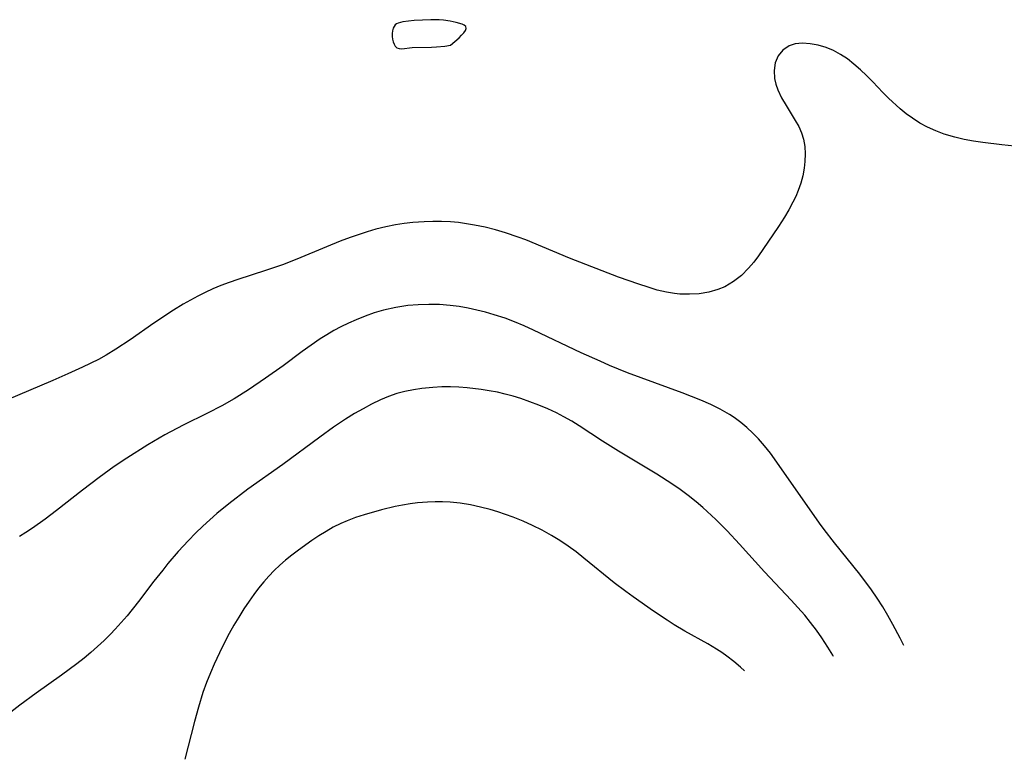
# Model space of a CAD drawing. Header units: metres. Extents: x 1073367 to 1082519, y 1569854 to 1574957.
# Tile 267 of 656: x 1075751 to 1075928, y 1572361 to 1572495. Entities that reach past the tile are written whole.
import ezdxf

# ---------------------------------------------------------------- set-up
doc = ezdxf.new("R2010")
doc.units = ezdxf.units.M
doc.layers.add('CGG_CurvaNivelLidar_v1', color=253, linetype='Continuous', lineweight=30)

msp = doc.modelspace()

# ---------------------------------------------------------------- linework, layer by layer
at = {"layer": 'CGG_CurvaNivelLidar_v1'}
for p, q in [((1075818.3302, 1572493.3594, 69), (1075818.1744, 1572493.0426, 69)), ((1075818.5227, 1572493.6098, 69), (1075818.3302, 1572493.3594, 69)), ((1075818.7582, 1572493.8049, 69), (1075818.5227, 1572493.6098, 69)), ((1075819.036, 1572493.9413, 69), (1075818.7582, 1572493.8049, 69)), ((1075819.9124, 1572494.1551, 69), (1075819.036, 1572493.9413, 69)), ((1075821.9307, 1572494.3967, 69), (1075819.9124, 1572494.1551, 69)), ((1075823.4179, 1572494.5039, 69), (1075821.9307, 1572494.3967, 69)), ((1075824.9411, 1572494.5672, 69), (1075823.4179, 1572494.5039, 69)), ((1075826.4601, 1572494.553, 69), (1075824.9411, 1572494.5672, 69)), ((1075827.2056, 1572494.4959, 69), (1075826.4601, 1572494.553, 69)), ((1075828.4387, 1572494.2974, 69), (1075827.2056, 1572494.4959, 69)), ((1075829.5309, 1572494.0511, 69), (1075828.4387, 1572494.2974, 69)), ((1075830.5611, 1572493.7731, 69), (1075829.5309, 1572494.0511, 69)), ((1075830.9599, 1572493.5813, 69), (1075830.5611, 1572493.7731, 69)), ((1075831.2152, 1572493.3211, 69), (1075830.9599, 1572493.5813, 69)), ((1075831.2845, 1572492.9918, 69), (1075831.2152, 1572493.3211, 69)), ((1075818.0389, 1572492.5588, 69), (1075817.9858, 1572492.0697, 69)), ((1075817.9858, 1572492.0697, 69), (1075817.9936, 1572491.5632, 69)), ((1075817.9936, 1572491.5632, 69), (1075818.0544, 1572491.0588, 69)), ((1075818.1744, 1572493.0426, 69), (1075818.0389, 1572492.5588, 69)), ((1075830.0451, 1572491.3248, 69), (1075830.4879, 1572491.7616, 69)), ((1075830.4879, 1572491.7616, 69), (1075830.8741, 1572492.1991, 69)), ((1075830.8741, 1572492.1991, 69), (1075831.1561, 1572492.6162, 69)), ((1075831.1561, 1572492.6162, 69), (1075831.2845, 1572492.9918, 69)), ((1075818.0544, 1572491.0588, 69), (1075818.1646, 1572490.5767, 69)), ((1075818.1646, 1572490.5767, 69), (1075818.3249, 1572490.1393, 69)), ((1075818.3249, 1572490.1393, 69), (1075818.5407, 1572489.7725, 69)), ((1075818.5407, 1572489.7725, 69), (1075818.822, 1572489.5076, 69)), ((1075825.9492, 1572489.6679, 69), (1075827.4825, 1572489.8139, 69)), ((1075827.4825, 1572489.8139, 69), (1075828.5, 1572489.9581, 69)), ((1075828.5, 1572489.9581, 69), (1075830.0451, 1572491.3248, 69)), ((1075889.4601, 1572489.8258, 69), (1075888.3559, 1572489.0678, 69)), ((1075890.5226, 1572490.1906, 69), (1075889.4601, 1572489.8258, 69)), ((1075891.8441, 1572490.3324, 69), (1075890.5226, 1572490.1906, 69)), ((1075893.2526, 1572490.2436, 69), (1075891.8441, 1572490.3324, 69)), ((1075894.709, 1572489.9754, 69), (1075893.2526, 1572490.2436, 69)), ((1075896.1072, 1572489.5786, 69), (1075894.709, 1572489.9754, 69)), ((1075818.822, 1572489.5076, 69), (1075819.2391, 1572489.3577, 69)), ((1075819.2391, 1572489.3577, 69), (1075819.7376, 1572489.3366, 69)), ((1075819.7376, 1572489.3366, 69), (1075821.6039, 1572489.5591, 69)), ((1075821.6039, 1572489.5591, 69), (1075825.0548, 1572489.6195, 69)), ((1075825.0548, 1572489.6195, 69), (1075825.9492, 1572489.6679, 69)), ((1075887.5037, 1572488.032, 69), (1075886.9516, 1572486.782, 69)), ((1075888.3559, 1572489.0678, 69), (1075887.5037, 1572488.032, 69)), ((1075897.4834, 1572489.0208, 69), (1075896.1072, 1572489.5786, 69)), ((1075898.7404, 1572488.3215, 69), (1075897.4834, 1572489.0208, 69)), ((1075899.9563, 1572487.4856, 69), (1075898.7404, 1572488.3215, 69)), ((1075886.9516, 1572486.782, 69), (1075886.75, 1572485.4344, 69)), ((1075901.1392, 1572486.5512, 69), (1075899.9563, 1572487.4856, 69)), ((1075902.2962, 1572485.5466, 69), (1075901.1392, 1572486.5512, 69)), ((1075886.75, 1572485.4344, 69), (1075886.8493, 1572483.997, 69)), ((1075903.4219, 1572484.4905, 69), (1075902.2962, 1572485.5466, 69)), ((1075904.5094, 1572483.3941, 69), (1075903.4219, 1572484.4905, 69)), ((1075886.8493, 1572483.997, 69), (1075887.0856, 1572482.9628, 69)), ((1075887.0856, 1572482.9628, 69), (1075887.4433, 1572481.9258, 69)), ((1075906.341, 1572481.4553, 69), (1075904.5094, 1572483.3941, 69)), ((1075887.4433, 1572481.9258, 69), (1075888.1101, 1572480.4977, 69)), ((1075907.3789, 1572480.4362, 69), (1075906.341, 1572481.4553, 69)), ((1075888.1101, 1572480.4977, 69), (1075888.9122, 1572479.0916, 69)), ((1075888.9122, 1572479.0916, 69), (1075890.5742, 1572476.4145, 69)), ((1075909.4834, 1572478.5197, 69), (1075907.3789, 1572480.4362, 69)), ((1075910.5465, 1572477.63, 69), (1075909.4834, 1572478.5197, 69)), ((1075911.6556, 1572476.7992, 69), (1075910.5465, 1572477.63, 69)), ((1075890.5742, 1572476.4145, 69), (1075891.1816, 1572475.3152, 69)), ((1075912.9964, 1572475.9469, 69), (1075911.6556, 1572476.7992, 69)), ((1075914.4063, 1572475.194, 69), (1075912.9964, 1572475.9469, 69)), ((1075891.1816, 1572475.3152, 69), (1075891.6958, 1572474.1915, 69)), ((1075891.6958, 1572474.1915, 69), (1075892.0771, 1572473.0355, 69)), ((1075915.8727, 1572474.5332, 69), (1075914.4063, 1572475.194, 69)), ((1075917.3864, 1572473.9623, 69), (1075915.8727, 1572474.5332, 69)), ((1075919.3144, 1572473.3842, 69), (1075917.3864, 1572473.9623, 69)), ((1075892.0771, 1572473.0355, 69), (1075892.3074, 1572471.7365, 69)), ((1075920.9841, 1572472.9971, 69), (1075919.3144, 1572473.3842, 69)), ((1075922.6744, 1572472.6813, 69), (1075920.9841, 1572472.9971, 69)), ((1075924.3738, 1572472.4193, 69), (1075922.6744, 1572472.6813, 69)), ((1075927.7528, 1572472.0102, 69), (1075924.3738, 1572472.4193, 69)), ((1075930.067, 1572471.8019, 69), (1075927.7528, 1572472.0102, 69)), ((1075892.3074, 1572471.7365, 69), (1075892.3733, 1572470.3997, 69)), ((1075892.3733, 1572470.3997, 69), (1075892.312, 1572469.0347, 69)), ((1075892.312, 1572469.0347, 69), (1075892.1689, 1572467.7914, 69)), ((1075892.1689, 1572467.7914, 69), (1075891.9195, 1572466.4525, 69)), ((1075891.5699, 1572465.1178, 69), (1075891.1178, 1572463.7983, 69)), ((1075891.9195, 1572466.4525, 69), (1075891.5699, 1572465.1178, 69)), ((1075891.1178, 1572463.7983, 69), (1075890.6637, 1572462.7218, 69)), ((1075890.1491, 1572461.6601, 69), (1075889.4101, 1572460.2977, 69)), ((1075890.6637, 1572462.7218, 69), (1075890.1491, 1572461.6601, 69)), ((1075889.4101, 1572460.2977, 69), (1075888.6097, 1572458.9536, 69)), ((1075820.1427, 1572457.8356, 69), (1075818.5977, 1572457.6009, 69)), ((1075821.6955, 1572458.0106, 69), (1075820.1427, 1572457.8356, 69)), ((1075823.7517, 1572458.1579, 69), (1075821.6955, 1572458.0106, 69)), ((1075825.3212, 1572458.2077, 69), (1075823.7517, 1572458.1579, 69)), ((1075826.8905, 1572458.2003, 69), (1075825.3212, 1572458.2077, 69)), ((1075828.4572, 1572458.1285, 69), (1075826.8905, 1572458.2003, 69)), ((1075829.9033, 1572457.9985, 69), (1075828.4572, 1572458.1285, 69)), ((1075831.3439, 1572457.8105, 69), (1075829.9033, 1572457.9985, 69)), ((1075832.7775, 1572457.5681, 69), (1075831.3439, 1572457.8105, 69)), ((1075888.6097, 1572458.9536, 69), (1075887.5662, 1572457.3232, 69)), ((1075813.4824, 1572456.361, 69), (1075810.3846, 1572455.3275, 69)), ((1075815.0488, 1572456.8117, 69), (1075813.4824, 1572456.361, 69)), ((1075816.8154, 1572457.2466, 69), (1075815.0488, 1572456.8117, 69)), ((1075818.5977, 1572457.6009, 69), (1075816.8154, 1572457.2466, 69)), ((1075834.7366, 1572457.1528, 69), (1075832.7775, 1572457.5681, 69)), ((1075836.5627, 1572456.6946, 69), (1075834.7366, 1572457.1528, 69)), ((1075838.3731, 1572456.1728, 69), (1075836.5627, 1572456.6946, 69)), ((1075840.6702, 1572455.3972, 69), (1075838.3731, 1572456.1728, 69)), ((1075887.5662, 1572457.3232, 69), (1075885.656, 1572454.4534, 69)), ((1075808.606, 1572454.6659, 69), (1075806.1266, 1572453.6612, 69)), ((1075810.3846, 1572455.3275, 69), (1075808.606, 1572454.6659, 69)), ((1075842.0323, 1572454.8696, 69), (1075840.6702, 1572455.3972, 69)), ((1075849.8868, 1572451.601, 69), (1075842.0323, 1572454.8696, 69)), ((1075885.656, 1572454.4534, 69), (1075883.9714, 1572452.0197, 69)), ((1075806.1266, 1572453.6612, 69), (1075800.8037, 1572451.4259, 69)), ((1075800.8037, 1572451.4259, 69), (1075798.217, 1572450.3996, 69)), ((1075858.7063, 1572448.1739, 69), (1075849.8868, 1572451.601, 69)), ((1075883.0979, 1572450.8684, 69), (1075882.1758, 1572449.7802, 69)), ((1075883.9714, 1572452.0197, 69), (1075883.0979, 1572450.8684, 69)), ((1075795.1644, 1572449.3585, 69), (1075790.1726, 1572447.7751, 69)), ((1075798.217, 1572450.3996, 69), (1075795.1644, 1572449.3585, 69)), ((1075882.1758, 1572449.7802, 69), (1075880.8685, 1572448.4834, 69)), ((1075788.6257, 1572447.2379, 69), (1075787.1333, 1572446.67, 69)), ((1075790.1726, 1572447.7751, 69), (1075788.6257, 1572447.2379, 69)), ((1075862.3796, 1572446.8911, 69), (1075858.7063, 1572448.1739, 69)), ((1075879.4481, 1572447.3616, 69), (1075877.9117, 1572446.4549, 69)), ((1075880.8685, 1572448.4834, 69), (1075879.4481, 1572447.3616, 69)), ((1075784.3008, 1572445.4184, 69), (1075782.9596, 1572444.7418, 69)), ((1075785.6619, 1572446.051, 69), (1075784.3008, 1572445.4184, 69)), ((1075787.1333, 1572446.67, 69), (1075785.6619, 1572446.051, 69)), ((1075864.0537, 1572446.3484, 69), (1075862.3796, 1572446.8911, 69)), ((1075865.727, 1572445.858, 69), (1075864.0537, 1572446.3484, 69)), ((1075867.4042, 1572445.4585, 69), (1075865.727, 1572445.858, 69)), ((1075868.8061, 1572445.2261, 69), (1075867.4042, 1572445.4585, 69)), ((1075874.9915, 1572445.4694, 69), (1075873.2852, 1572445.1938, 69)), ((1075876.6365, 1572445.9265, 69), (1075874.9915, 1572445.4694, 69)), ((1075877.9117, 1572446.4549, 69), (1075876.6365, 1572445.9265, 69)), ((1075782.9596, 1572444.7418, 69), (1075780.3292, 1572443.2798, 69)), ((1075869.7759, 1572445.1294, 69), (1075868.8061, 1572445.2261, 69)), ((1075871.5403, 1572445.0819, 69), (1075869.7759, 1572445.1294, 69)), ((1075873.2852, 1572445.1938, 69), (1075871.5403, 1572445.0819, 69)), ((1075778.6134, 1572442.2367, 69), (1075775.052, 1572439.8941, 69)), ((1075780.3292, 1572443.2798, 69), (1075778.6134, 1572442.2367, 69)), ((1075816.4249, 1572442.2144, 69.5), (1075814.7512, 1572441.7232, 69.5)), ((1075818.6134, 1572442.7147, 69.5), (1075816.4249, 1572442.2144, 69.5)), ((1075820.7876, 1572443.0373, 69.5), (1075818.6134, 1572442.7147, 69.5)), ((1075822.6833, 1572443.1972, 69.5), (1075820.7876, 1572443.0373, 69.5)), ((1075824.5869, 1572443.259, 69.5), (1075822.6833, 1572443.1972, 69.5)), ((1075826.4923, 1572443.2241, 69.5), (1075824.5869, 1572443.259, 69.5)), ((1075828.3935, 1572443.0845, 69.5), (1075826.4923, 1572443.2241, 69.5)), ((1075830.0429, 1572442.8694, 69.5), (1075828.3935, 1572443.0845, 69.5)), ((1075831.6398, 1572442.587, 69.5), (1075830.0429, 1572442.8694, 69.5)), ((1075833.2279, 1572442.2436, 69.5), (1075831.6398, 1572442.587, 69.5)), ((1075834.8057, 1572441.846, 69.5), (1075833.2279, 1572442.2436, 69.5)), ((1075836.3712, 1572441.3971, 69.5), (1075834.8057, 1572441.846, 69.5)), ((1075811.4712, 1572440.5118, 69.5), (1075810.1009, 1572439.9034, 69.5)), ((1075813.099, 1572441.1542, 69.5), (1075811.4712, 1572440.5118, 69.5)), ((1075814.7512, 1572441.7232, 69.5), (1075813.099, 1572441.1542, 69.5)), ((1075838.298, 1572440.7629, 69.5), (1075836.3712, 1572441.3971, 69.5)), ((1075840.0207, 1572440.1063, 69.5), (1075838.298, 1572440.7629, 69.5)), ((1075841.7236, 1572439.3885, 69.5), (1075840.0207, 1572440.1063, 69.5)), ((1075775.052, 1572439.8941, 69), (1075770.7706, 1572436.8989, 69)), ((1075807.4855, 1572438.547, 69.5), (1075806.2391, 1572437.8086, 69.5)), ((1075808.7549, 1572439.2393, 69.5), (1075807.4855, 1572438.547, 69.5)), ((1075810.1009, 1572439.9034, 69.5), (1075808.7549, 1572439.2393, 69.5)), ((1075843.4128, 1572438.6287, 69.5), (1075841.7236, 1572439.3885, 69.5)), ((1075852.0043, 1572434.564, 69.5), (1075843.4128, 1572438.6287, 69.5)), ((1075770.7706, 1572436.8989, 69), (1075768.2002, 1572435.1704, 69)), ((1075805.0133, 1572437.0311, 69.5), (1075803.3766, 1572435.9226, 69.5)), ((1075806.2391, 1572437.8086, 69.5), (1075805.0133, 1572437.0311, 69.5)), ((1075768.2002, 1572435.1704, 69), (1075766.4944, 1572434.1372, 69)), ((1075801.7647, 1572434.7718, 69.5), (1075798.3232, 1572432.2213, 69.5)), ((1075803.3766, 1572435.9226, 69.5), (1075801.7647, 1572434.7718, 69.5)), ((1075765.0831, 1572433.3636, 69), (1075762.1917, 1572431.9343, 69)), ((1075766.4944, 1572434.1372, 69), (1075765.0831, 1572433.3636, 69)), ((1075855.4327, 1572433.008, 69.5), (1075852.0043, 1572434.564, 69.5)), ((1075857.1184, 1572432.2784, 69.5), (1075855.4327, 1572433.008, 69.5)), ((1075762.1917, 1572431.9343, 69), (1075759.5643, 1572430.7252, 69)), ((1075798.3232, 1572432.2213, 69.5), (1075795.1833, 1572429.969, 69.5)), ((1075860.3745, 1572430.956, 69.5), (1075857.1184, 1572432.2784, 69.5)), ((1075756.8468, 1572429.5358, 69), (1075748.5175, 1572425.9942, 69)), ((1075759.5643, 1572430.7252, 69), (1075756.8468, 1572429.5358, 69)), ((1075795.1833, 1572429.969, 69.5), (1075792.1105, 1572427.8864, 69.5)), ((1075870.2008, 1572427.331, 69.5), (1075860.3745, 1572430.956, 69.5)), ((1075792.1105, 1572427.8864, 69.5), (1075789.532, 1572426.26, 69.5)), ((1075821.7988, 1572427.8946, 70), (1075820.2858, 1572427.585, 70)), ((1075823.3317, 1572428.1245, 70), (1075821.7988, 1572427.8946, 70)), ((1075825.3207, 1572428.3162, 70), (1075823.3317, 1572428.1245, 70)), ((1075826.9015, 1572428.3904, 70), (1075825.3207, 1572428.3162, 70)), ((1075828.4877, 1572428.3975, 70), (1075826.9015, 1572428.3904, 70)), ((1075829.9785, 1572428.3422, 70), (1075828.4877, 1572428.3975, 70)), ((1075831.4688, 1572428.2338, 70), (1075829.9785, 1572428.3422, 70)), ((1075834.0216, 1572427.9397, 70), (1075831.4688, 1572428.2338, 70)), ((1075835.4738, 1572427.7106, 70), (1075834.0216, 1572427.9397, 70)), ((1075836.9165, 1572427.433, 70), (1075835.4738, 1572427.7106, 70)), ((1075789.532, 1572426.26, 69.5), (1075787.2766, 1572424.9739, 69.5)), ((1075815.853, 1572426.0434, 70), (1075814.2848, 1572425.2868, 70)), ((1075817.3116, 1572426.6591, 70), (1075815.853, 1572426.0434, 70)), ((1075818.7991, 1572427.1812, 70), (1075817.3116, 1572426.6591, 70)), ((1075820.2858, 1572427.585, 70), (1075818.7991, 1572427.1812, 70)), ((1075838.3465, 1572427.1013, 70), (1075836.9165, 1572427.433, 70)), ((1075839.748, 1572426.7154, 70), (1075838.3465, 1572427.1013, 70)), ((1075841.1369, 1572426.284, 70), (1075839.748, 1572426.7154, 70)), ((1075842.7814, 1572425.7241, 70), (1075841.1369, 1572426.284, 70)), ((1075873.5748, 1572426.0008, 69.5), (1075870.2008, 1572427.331, 69.5)), ((1075875.3436, 1572425.2196, 69.5), (1075873.5748, 1572426.0008, 69.5)), ((1075787.2766, 1572424.9739, 69.5), (1075784.7035, 1572423.6568, 69.5)), ((1075812.7402, 1572424.4624, 70), (1075811.2162, 1572423.5846, 70)), ((1075814.2848, 1572425.2868, 70), (1075812.7402, 1572424.4624, 70)), ((1075844.4077, 1572425.1161, 70), (1075842.7814, 1572425.7241, 70)), ((1075846.0101, 1572424.4536, 70), (1075844.4077, 1572425.1161, 70)), ((1075847.5813, 1572423.7256, 70), (1075846.0101, 1572424.4536, 70)), ((1075877.0654, 1572424.3688, 69.5), (1075875.3436, 1572425.2196, 69.5)), ((1075878.7004, 1572423.4355, 69.5), (1075877.0654, 1572424.3688, 69.5)), ((1075784.7035, 1572423.6568, 69.5), (1075780.3335, 1572421.4996, 69.5)), ((1075809.5459, 1572422.5566, 70), (1075807.4023, 1572421.1254, 70)), ((1075811.2162, 1572423.5846, 70), (1075809.5459, 1572422.5566, 70)), ((1075848.9073, 1572423.033, 70), (1075847.5813, 1572423.7256, 70)), ((1075850.3038, 1572422.2197, 70), (1075848.9073, 1572423.033, 70)), ((1075879.5617, 1572422.8733, 69.5), (1075878.7004, 1572423.4355, 69.5)), ((1075880.7403, 1572422.011, 69.5), (1075879.5617, 1572422.8733, 69.5)), ((1075780.3335, 1572421.4996, 69.5), (1075777.0672, 1572419.7412, 69.5)), ((1075807.4023, 1572421.1254, 70), (1075804.93, 1572419.3453, 70)), ((1075851.6755, 1572421.358, 70), (1075850.3038, 1572422.2197, 70)), ((1075855.8306, 1572418.6382, 70), (1075851.6755, 1572421.358, 70)), ((1075881.8668, 1572421.0813, 69.5), (1075880.7403, 1572422.011, 69.5)), ((1075882.9411, 1572420.0891, 69.5), (1075881.8668, 1572421.0813, 69.5)), ((1075777.0672, 1572419.7412, 69.5), (1075774.0002, 1572417.9533, 69.5)), ((1075804.93, 1572419.3453, 70), (1075798.2923, 1572414.4389, 70)), ((1075883.9604, 1572419.0363, 69.5), (1075882.9411, 1572420.0891, 69.5)), ((1075885.0484, 1572417.7727, 69.5), (1075883.9604, 1572419.0363, 69.5)), ((1075774.0002, 1572417.9533, 69.5), (1075770.1675, 1572415.5555, 69.5)), ((1075858.7413, 1572416.816, 70), (1075855.8306, 1572418.6382, 70)), ((1075886.0826, 1572416.4527, 69.5), (1075885.0484, 1572417.7727, 69.5)), ((1075770.1675, 1572415.5555, 69.5), (1075767.8963, 1572414.031, 69.5)), ((1075865.6496, 1572412.7001, 70), (1075858.7413, 1572416.816, 70)), ((1075888.1194, 1572413.6421, 69.5), (1075886.0826, 1572416.4527, 69.5)), ((1075767.8963, 1572414.031, 69.5), (1075765.2161, 1572412.0993, 69.5)), ((1075798.2923, 1572414.4389, 70), (1075792.0149, 1572409.9805, 70)), ((1075894.9479, 1572403.8461, 69.5), (1075888.1194, 1572413.6421, 69.5)), ((1075765.2161, 1572412.0993, 69.5), (1075762.1847, 1572409.7659, 69.5)), ((1075868.3509, 1572410.9477, 70), (1075865.6496, 1572412.7001, 70)), ((1075792.0149, 1572409.9805, 70), (1075788.5341, 1572407.333, 70)), ((1075869.8349, 1572409.9007, 70), (1075868.3509, 1572410.9477, 70)), ((1075762.1847, 1572409.7659, 69.5), (1075757.5458, 1572406.1087, 69.5)), ((1075871.2866, 1572408.8105, 70), (1075869.8349, 1572409.9007, 70)), ((1075872.7045, 1572407.6772, 70), (1075871.2866, 1572408.8105, 70)), ((1075788.5341, 1572407.333, 70), (1075786.396, 1572405.5849, 70)), ((1075818.5404, 1572406.851, 70.5), (1075816.027, 1572406.2537, 70.5)), ((1075819.8623, 1572407.105, 70.5), (1075818.5404, 1572406.851, 70.5)), ((1075821.1908, 1572407.3153, 70.5), (1075819.8623, 1572407.105, 70.5)), ((1075822.5236, 1572407.4818, 70.5), (1075821.1908, 1572407.3153, 70.5)), ((1075824.3249, 1572407.636, 70.5), (1075822.5236, 1572407.4818, 70.5)), ((1075825.6909, 1572407.6995, 70.5), (1075824.3249, 1572407.636, 70.5)), ((1075827.0542, 1572407.7077, 70.5), (1075825.6909, 1572407.6995, 70.5)), ((1075828.413, 1572407.6472, 70.5), (1075827.0542, 1572407.7077, 70.5)), ((1075830.2503, 1572407.4412, 70.5), (1075828.413, 1572407.6472, 70.5)), ((1075832.0798, 1572407.124, 70.5), (1075830.2503, 1572407.4412, 70.5)), ((1075833.8563, 1572406.7394, 70.5), (1075832.0798, 1572407.124, 70.5)), ((1075835.6227, 1572406.2858, 70.5), (1075833.8563, 1572406.7394, 70.5)), ((1075873.9158, 1572406.6492, 70), (1075872.7045, 1572407.6772, 70)), ((1075876.2633, 1572404.5063, 70), (1075873.9158, 1572406.6492, 70)), ((1075757.5458, 1572406.1087, 69.5), (1075755.4774, 1572404.5415, 69.5)), ((1075786.396, 1572405.5849, 70), (1075785.1175, 1572404.4691, 70)), ((1075811.3716, 1572404.8637, 70.5), (1075809.8643, 1572404.2905, 70.5)), ((1075812.9064, 1572405.372, 70.5), (1075811.3716, 1572404.8637, 70.5)), ((1075816.027, 1572406.2537, 70.5), (1075812.9064, 1572405.372, 70.5)), ((1075837.0187, 1572405.8729, 70.5), (1075835.6227, 1572406.2858, 70.5)), ((1075838.4023, 1572405.4142, 70.5), (1075837.0187, 1572405.8729, 70.5)), ((1075839.7886, 1572404.9043, 70.5), (1075838.4023, 1572405.4142, 70.5)), ((1075841.5439, 1572404.1962, 70.5), (1075839.7886, 1572404.9043, 70.5)), ((1075753.1854, 1572402.9187, 69.5), (1075752.0236, 1572402.1641, 69.5)), ((1075755.4774, 1572404.5415, 69.5), (1075753.1854, 1572402.9187, 69.5)), ((1075783.8694, 1572403.3203, 70), (1075782.5598, 1572402.0463, 70)), ((1075785.1175, 1572404.4691, 70), (1075783.8694, 1572403.3203, 70)), ((1075807.3786, 1572403.1171, 70.5), (1075806.0682, 1572402.3724, 70.5)), ((1075808.757, 1572403.8068, 70.5), (1075807.3786, 1572403.1171, 70.5)), ((1075809.8643, 1572404.2905, 70.5), (1075808.757, 1572403.8068, 70.5)), ((1075843.2733, 1572403.4267, 70.5), (1075841.5439, 1572404.1962, 70.5)), ((1075844.9963, 1572402.576, 70.5), (1075843.2733, 1572403.4267, 70.5)), ((1075878.3205, 1572402.4638, 70), (1075876.2633, 1572404.5063, 70)), ((1075895.7944, 1572402.7077, 69.5), (1075894.9479, 1572403.8461, 69.5)), ((1075752.0236, 1572402.1641, 69.5), (1075750.8373, 1572401.4558, 69.5)), ((1075782.5598, 1572402.0463, 70), (1075781.2864, 1572400.736, 70)), ((1075804.7867, 1572401.573, 70.5), (1075803.5272, 1572400.7339, 70.5)), ((1075806.0682, 1572402.3724, 70.5), (1075804.7867, 1572401.573, 70.5)), ((1075846.6786, 1572401.6494, 70.5), (1075844.9963, 1572402.576, 70.5)), ((1075848.1825, 1572400.7229, 70.5), (1075846.6786, 1572401.6494, 70.5)), ((1075880.5298, 1572400.0891, 70), (1075878.3205, 1572402.4638, 70)), ((1075897.6513, 1572400.3236, 69.5), (1075895.7944, 1572402.7077, 69.5)), ((1075781.2864, 1572400.736, 70), (1075779.4638, 1572398.7336, 70)), ((1075803.5272, 1572400.7339, 70.5), (1075801.0816, 1572398.9995, 70.5)), ((1075849.6512, 1572399.7202, 70.5), (1075848.1825, 1572400.7229, 70.5)), ((1075851.0847, 1572398.6617, 70.5), (1075849.6512, 1572399.7202, 70.5)), ((1075885.057, 1572395.0614, 70), (1075880.5298, 1572400.0891, 70)), ((1075902.1939, 1572394.6673, 69.5), (1075897.6513, 1572400.3236, 69.5)), ((1075779.4638, 1572398.7336, 70), (1075777.6041, 1572396.5653, 70)), ((1075799.9002, 1572398.1049, 70.5), (1075798.751, 1572397.1716, 70.5)), ((1075801.0816, 1572398.9995, 70.5), (1075799.9002, 1572398.1049, 70.5)), ((1075852.4923, 1572397.5632, 70.5), (1075851.0847, 1572398.6617, 70.5)), ((1075857.9794, 1572393.1036, 70.5), (1075852.4923, 1572397.5632, 70.5)), ((1075777.6041, 1572396.5653, 70), (1075776.6509, 1572395.404, 70)), ((1075797.726, 1572396.2649, 70.5), (1075796.7377, 1572395.3175, 70.5)), ((1075798.751, 1572397.1716, 70.5), (1075797.726, 1572396.2649, 70.5)), ((1075776.6509, 1572395.404, 70), (1075775.0835, 1572393.4062, 70)), ((1075795.7678, 1572394.3119, 70.5), (1075794.8396, 1572393.2664, 70.5)), ((1075796.7377, 1572395.3175, 70.5), (1075795.7678, 1572394.3119, 70.5)), ((1075889.8184, 1572389.9996, 70), (1075885.057, 1572395.0614, 70)), ((1075904.3216, 1572391.8184, 69.5), (1075902.1939, 1572394.6673, 69.5)), ((1075775.0835, 1572393.4062, 70), (1075772.2675, 1572389.7132, 70)), ((1075794.8396, 1572393.2664, 70.5), (1075793.9313, 1572392.1499, 70.5)), ((1075860.0511, 1572391.5245, 70.5), (1075857.9794, 1572393.1036, 70.5)), ((1075793.0632, 1572390.9981, 70.5), (1075792.2279, 1572389.8182, 70.5)), ((1075793.9313, 1572392.1499, 70.5), (1075793.0632, 1572390.9981, 70.5)), ((1075861.3491, 1572390.5772, 70.5), (1075860.0511, 1572391.5245, 70.5)), ((1075865.0386, 1572387.9976, 70.5), (1075861.3491, 1572390.5772, 70.5)), ((1075905.3342, 1572390.344, 69.5), (1075904.3216, 1572391.8184, 69.5)), ((1075772.2675, 1572389.7132, 70), (1075770.2416, 1572387.1686, 70)), ((1075792.2279, 1572389.8182, 70.5), (1075791.2719, 1572388.389, 70.5)), ((1075891.0568, 1572388.6399, 70), (1075889.8184, 1572389.9996, 70)), ((1075892.2619, 1572387.2535, 70), (1075891.0568, 1572388.6399, 70)), ((1075906.3231, 1572388.7942, 69.5), (1075905.3342, 1572390.344, 69.5)), ((1075907.2648, 1572387.2109, 69.5), (1075906.3231, 1572388.7942, 69.5)), ((1075770.2416, 1572387.1686, 70), (1075769.1926, 1572385.9304, 70)), ((1075790.3514, 1572386.9334, 70.5), (1075789.4665, 1572385.4541, 70.5)), ((1075791.2719, 1572388.389, 70.5), (1075790.3514, 1572386.9334, 70.5)), ((1075867.5286, 1572386.3403, 70.5), (1075865.0386, 1572387.9976, 70.5)), ((1075893.3394, 1572385.937, 70), (1075892.2619, 1572387.2535, 70)), ((1075908.1641, 1572385.5987, 69.5), (1075907.2648, 1572387.2109, 69.5)), ((1075769.1926, 1572385.9304, 70), (1075768.109, 1572384.725, 70)), ((1075789.4665, 1572385.4541, 70.5), (1075788.6201, 1572383.9516, 70.5)), ((1075868.7889, 1572385.5406, 70.5), (1075867.5286, 1572386.3403, 70.5)), ((1075870.6717, 1572384.4113, 70.5), (1075868.7889, 1572385.5406, 70.5)), ((1075894.3732, 1572384.5884, 70), (1075893.3394, 1572385.937, 70)), ((1075909.447, 1572383.13, 69.5), (1075908.1641, 1572385.5987, 69.5)), ((1075767.2506, 1572383.8289, 70), (1075766.1098, 1572382.7086, 70)), ((1075768.109, 1572384.725, 70), (1075767.2506, 1572383.8289, 70)), ((1075788.6201, 1572383.9516, 70.5), (1075787.3572, 1572381.5048, 70.5)), ((1075874.8131, 1572382.0737, 70.5), (1075870.6717, 1572384.4113, 70.5)), ((1075895.3573, 1572383.2055, 70), (1075894.3732, 1572384.5884, 70)), ((1075764.9347, 1572381.6231, 70), (1075763.7298, 1572380.569, 70)), ((1075766.1098, 1572382.7086, 70), (1075764.9347, 1572381.6231, 70)), ((1075876.3856, 1572381.1253, 70.5), (1075874.8131, 1572382.0737, 70.5)), ((1075896.4557, 1572381.5135, 70), (1075895.3573, 1572383.2055, 70)), ((1075910.115, 1572381.7922, 69.5), (1075909.447, 1572383.13, 69.5)), ((1075763.7298, 1572380.569, 70), (1075762.4979, 1572379.5445, 70)), ((1075787.3572, 1572381.5048, 70.5), (1075785.924, 1572378.4174, 70.5)), ((1075877.3192, 1572380.5137, 70.5), (1075876.3856, 1572381.1253, 70.5)), ((1075878.2317, 1572379.8729, 70.5), (1075877.3192, 1572380.5137, 70.5)), ((1075879.4921, 1572378.91, 70.5), (1075878.2317, 1572379.8729, 70.5)), ((1075897.3054, 1572380.0884, 70), (1075896.4557, 1572381.5135, 70)), ((1075897.4695, 1572379.7905, 70), (1075897.3054, 1572380.0884, 70)), ((1075761.1638, 1572378.4888, 70), (1075758.43, 1572376.4565, 70)), ((1075762.4979, 1572379.5445, 70), (1075761.1638, 1572378.4888, 70)), ((1075785.924, 1572378.4174, 70.5), (1075785.2542, 1572376.8551, 70.5)), ((1075880.7088, 1572377.8935, 70.5), (1075879.4921, 1572378.91, 70.5)), ((1075758.43, 1572376.4565, 70), (1075753.8787, 1572373.2277, 70)), ((1075785.2542, 1572376.8551, 70.5), (1075784.5508, 1572375.1076, 70.5)), ((1075881.4185, 1572377.2496, 70.5), (1075880.7088, 1572377.8935, 70.5)), ((1075784.5508, 1572375.1076, 70.5), (1075783.9066, 1572373.3396, 70.5)), ((1075753.8787, 1572373.2277, 70), (1075750.9297, 1572371.042, 70)), ((1075783.9066, 1572373.3396, 70.5), (1075783.0781, 1572370.6637, 70.5)), ((1075750.9297, 1572371.042, 70), (1075746.3854, 1572367.543, 70)), ((1075783.0781, 1572370.6637, 70.5), (1075782.3755, 1572368.1032, 70.5)), ((1075782.3755, 1572368.1032, 70.5), (1075780.6185, 1572361.3147, 70.5)), ((1075780.6185, 1572361.3147, 70.5), (1075780.6122, 1572361.2921, 70.5))]:
    msp.add_line(p, q, dxfattribs=at)

doc.saveas('drawing.dxf')
